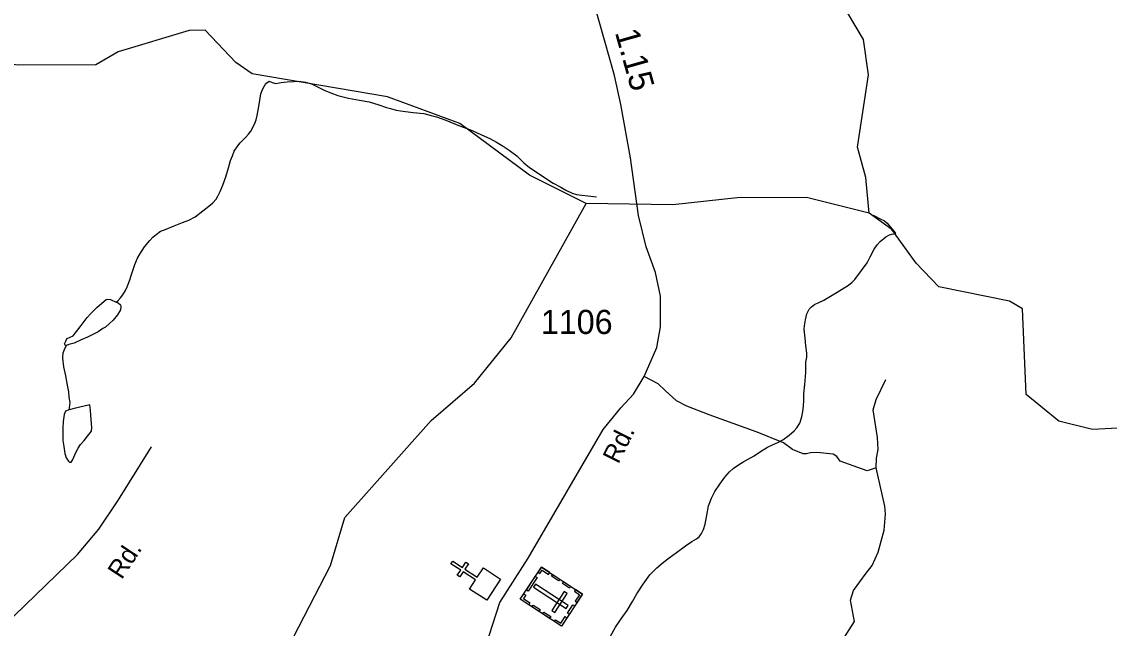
# Model space of a CAD drawing. Extents: x 2126262 to 2293712, y 749403 to 919119.
# Drawn here: x 2170842 to 2176471, y 821299 to 824437 of the extents above; entities that cross this region are included whole.
import ezdxf

# ---------------------------------------------------------------- set-up
doc = ezdxf.new("R2010")
doc.units = 0
for name, color, linetype in [('Exist Cultural Cemetery CELL', 7, 'Continuous'), ('Exist Cultural Church CELL', 7, 'Continuous'), ('Exist Hydrographic Creek Single Shore', 7, 'Continuous'), ('Exist Hydrographic Misc Water Feature', 7, 'Continuous'), ('Exist Road Non-System Type 51', 7, 'Continuous'), ('Exist Road Secondary Mileage Hundredths English Label', 7, 'Continuous'), ('Exist Road Secondary Type 41 Attributed', 7, 'Continuous'), ('Exist Road Secondary Type 51 Attributed', 7, 'Continuous'), ('Exist Road Secondary Type 51 Label', 7, 'Continuous'), ('Exist Road Secondary Type 51 Number Label', 7, 'Continuous')]:
    doc.layers.add(name, color=color, linetype=linetype)

msp = doc.modelspace()

# ---------------------------------------------------------------- linework, layer by layer
at = {"layer": 'Exist Cultural Cemetery CELL'}
for points in [[(2173744.5, 821475.9), (2173635.5, 821309.4), (2173422.4, 821448.8), (2173531.5, 821615.4)], [(2173513.4, 821587.7), (2173523, 821581.4), (2173535.1, 821599.8), (2173568.9, 821577.7), (2173575, 821587), (2173531.5, 821615.4)], [(2173509.6, 821561), (2173463.1, 821490), (2173453.6, 821496.3), (2173500.1, 821567.3)], [(2173660.3, 821400.8), (2173670.5, 821416.4), (2173500.9, 821527.5), (2173490.6, 821511.8)], [(2173590, 821577.1), (2173626.3, 821553.4), (2173620, 821543.9), (2173583.8, 821567.6)], [(2173646.2, 821540.3), (2173682.5, 821516.6), (2173676.2, 821507), (2173640, 821530.8)], [(2173440.6, 821476.6), (2173450.2, 821470.3), (2173438.1, 821451.9), (2173472, 821429.7), (2173465.9, 821420.4), (2173422.4, 821448.8)], [(2173665.2, 821479.1), (2173649.6, 821489.3), (2173585.1, 821390.8), (2173600.7, 821380.6)], [(2173708.3, 821499.7), (2173702.1, 821490.2), (2173729, 821472.5), (2173706.8, 821438.6), (2173716.1, 821432.5), (2173744.5, 821475.9)], [(2173489.1, 821418.8), (2173525.4, 821395), (2173519.1, 821385.5), (2173482.9, 821409.2)], [(2173703.9, 821414), (2173675.6, 821370.6), (2173666, 821376.9), (2173694.4, 821420.2)], [(2173544.3, 821382.6), (2173580.5, 821358.9), (2173574.3, 821349.4), (2173538, 821373.1)], [(2173599.2, 821333.1), (2173605.4, 821342.6), (2173632.3, 821324.9), (2173654.5, 821358.9), (2173663.8, 821352.8), (2173635.4, 821309.3)]]:
    msp.add_lwpolyline(points, close=True, dxfattribs=at)
at = {"layer": 'Exist Cultural Church CELL'}
msp.add_lwpolyline([(2173159.8, 821501.8), (2173190.9, 821549.5), (2173127.2, 821591.2), (2173109.7, 821564.4), (2173096.3, 821573.1), (2173113.8, 821599.9), (2173063.5, 821632.9), (2173072.3, 821646.3), (2173122.6, 821613.3), (2173140.1, 821640.1), (2173153.5, 821631.4), (2173136, 821604.6), (2173199.7, 821562.9), (2173231.3, 821611.1), (2173320.4, 821552.7), (2173248.9, 821443.5)], close=True, dxfattribs=at)
at = {"layer": 'Exist Hydrographic Creek Single Shore'}
for points in [[(2173762.6, 823496.2), (2173469.5, 823643.3), (2173109.5, 823909.9), (2172734.4, 824048.9), (2172033.6, 824168.3), (2171950.5, 824225.8), (2171790.4, 824393.2), (2171707.5, 824391.6), (2171341.5, 824281), (2171225.5, 824214.5), (2170825.4, 824213), (2170525.4, 824245.3), (2170208.4, 824215.8)], [(2175228.5, 823446.3), (2174903.5, 823528.4), (2174544.4, 823526), (2174212.4, 823490.2), (2173762.6, 823496.2)], [(2177417.4, 822325.1), (2177267.5, 822374.1), (2176384.6, 822326.8), (2176209.5, 822369.7), (2176041.5, 822507.7), (2176022.4, 822950.9), (2175955.4, 822991.7), (2175589.6, 823064.8), (2175471.5, 823188.7), (2175345.6, 823361.9), (2175228.5, 823446.3)]]:
    msp.add_lwpolyline(points, dxfattribs=at)
at = {"layer": 'Exist Hydrographic Misc Water Feature'}
for points in [[(2175228.5, 823446.3), (2175210.4, 823630.4), (2175168.4, 823788.7), (2175224.4, 824161.5), (2175198.5, 824345.8), (2174912.5, 824827.4), (2174836.4, 824992.9), (2174852.4, 825094.3), (2174942.4, 825384.5), (2174933.4, 825594.6), (2174730.4, 826051.4), (2174419.5, 826572.9), (2174268.4, 826746.7), (2173992.4, 826863.9), (2173909.4, 826855.8), (2173834.5, 826880.3), (2173767.5, 826953.8), (2173666.4, 827142.9), (2173465.4, 827242.2), (2173040.4, 827415), (2172881.5, 827533.1), (2172805.4, 827656.1)], [(2171330.5, 822985.8), (2171338.3, 822993.8), (2171352.3, 823007.9), (2171364.4, 823023.9), (2171378.1, 823046), (2171388.2, 823066), (2171399.9, 823096.1), (2171411.5, 823134.2), (2171427.3, 823180.3), (2171441.1, 823214.3), (2171453.2, 823234.4), (2171476.8, 823272.5), (2171504.6, 823304.7), (2171520.6, 823322.8), (2171538.3, 823336.9), (2171560.4, 823353), (2171580.3, 823361.1), (2171630.1, 823381.4), (2171674, 823397.6), (2171706, 823409.8), (2171739.8, 823428), (2171779.6, 823458.2), (2171809.6, 823482.3), (2171831.3, 823500.4), (2171847.3, 823518.5), (2171857.3, 823534.6), (2171869, 823558.7), (2171882.8, 823590.8), (2171898.5, 823634.8), (2171912.3, 823680.9), (2171922.1, 823718.9), (2171932.2, 823742.9), (2171941.8, 823767), (2171959.9, 823795.1), (2171971.5, 823811.2), (2171999.6, 823837.3), (2172015.4, 823855.4), (2172027.3, 823871.4), (2172047, 823907.6), (2172054.8, 823929.6), (2172060.7, 823951.6), (2172068.5, 823997.7), (2172076.3, 824041.7), (2172080, 824063.7), (2172088, 824085.8), (2172097.9, 824105.8), (2172105.9, 824117.8), (2172121.8, 824130)], [(2172121.8, 824130), (2172137.8, 824122), (2172157.7, 824118.1), (2172183.8, 824122.3), (2172215.8, 824126.4), (2172247.7, 824128.6), (2172273.8, 824128.8), (2172309.9, 824125), (2172341.9, 824115.2), (2172375.9, 824099.4), (2172410.1, 824081.6), (2172442.1, 824069.8), (2172478, 824055.9), (2172532.2, 824042.2), (2172590, 824030.6), (2172640.4, 824022.9), (2172690.2, 824007.2), (2172730.2, 823993.4), (2172750.3, 823987.5), (2172780.3, 823979.7), (2172802.4, 823975.8), (2172868.6, 823968.2), (2172922.6, 823962.5), (2172960.5, 823952.7), (2172988.6, 823944.9), (2173036.6, 823927.2), (2173098.9, 823901.5), (2173172.7, 823873.9), (2173221.1, 823852.3), (2173265, 823832.5), (2173299.3, 823814.7), (2173333.3, 823792.9), (2173365.3, 823773.1), (2173403.6, 823743.3), (2173439.9, 823707.5), (2173469.9, 823683.7), (2173504.1, 823659.9), (2173558.2, 823624.2), (2173592.3, 823602.4), (2173632.3, 823580.6), (2173658.5, 823564.8), (2173690.5, 823550.9), (2173712.6, 823543.1), (2173740.5, 823539.3), (2173772.5, 823535.5), (2173816.6, 823531.7)], [(2170601.5, 819703.5), (2170733.5, 819854.9), (2170873.4, 820104.6), (2170881.4, 820212.8), (2171014.5, 820347.8), (2171404.5, 820507.1), (2171902.5, 820785.4), (2172167.5, 821094.9), (2172439.6, 821624.1), (2172513.4, 821871.9), (2172960.4, 822374.5), (2173184.5, 822566.6), (2173374.4, 822802.2), (2173762.6, 823496.2)], [(2175248.9, 823435.9), (2175252.8, 823433.9), (2175284.8, 823418), (2175306.9, 823406.1), (2175321.1, 823394.3), (2175339.1, 823374.3), (2175363.3, 823344.5), (2175365.4, 823340.5)], [(2173887.5, 821254.8), (2173915.2, 821304.8), (2173945.2, 821347), (2173974.9, 821391.2), (2174002.4, 821437.4), (2174026.4, 821477.5), (2174057.7, 821527.6), (2174093.6, 821575.8), (2174129.3, 821612), (2174163.3, 821640.2), (2174193.1, 821662.4), (2174230.8, 821690.6), (2174276.7, 821724.8), (2174310.6, 821747), (2174334.6, 821761.1), (2174348.5, 821771.2), (2174360.4, 821789.2), (2174370.2, 821809.3), (2174380.1, 821837.4), (2174387.9, 821883.4), (2174395.7, 821931.4), (2174411.3, 821971.5), (2174429.1, 822005.6), (2174454.9, 822043.8), (2174480.6, 822079.9), (2174504.6, 822108), (2174524.2, 822126.1), (2174552.3, 822144.2), (2174580, 822162.4), (2174632.1, 822190.7), (2174665.9, 822212.9), (2174701.8, 822235.1), (2174731.5, 822249.3), (2174755.5, 822259.4), (2174781.6, 822273.5), (2174813.4, 822297.7), (2174839.4, 822319.8), (2174853.1, 822335.9), (2174869.1, 822360), (2174878.8, 822392), (2174886.6, 822430.1), (2174890.3, 822474.1), (2174890, 822512.1), (2174895.8, 822560.1), (2174899.5, 822622.1), (2174901.1, 822676.1), (2174905, 822702.1), (2174904.8, 822722.1), (2174900.5, 822760.1), (2174896.6, 822800), (2174892.3, 822846), (2174894.1, 822864), (2174897.8, 822894), (2174905.8, 822926), (2174917.5, 822950.1), (2174929.6, 822962.1), (2174945.6, 822974.3), (2174967.4, 822984.4), (2174993.4, 822996.5), (2175019.2, 823012.6), (2175053.1, 823032.8), (2175085.1, 823051), (2175120.7, 823073.2), (2175140.8, 823089.3), (2175154.6, 823103.4), (2175188.4, 823149.6), (2175218.1, 823189.7), (2175234.1, 823219.8), (2175253.8, 823259.9), (2175269.6, 823282), (2175285.6, 823300.1), (2175315.3, 823324.3), (2175333.4, 823334.4), (2175345.3, 823338.4), (2175365.4, 823340.5)], [(2171073.8, 822762.4), (2171069.7, 822762.4), (2171065.8, 822764.4), (2171063.8, 822770.3), (2171069.5, 822784.4), (2171073.6, 822792.3), (2171077.5, 822798.3), (2171091.7, 822804.5), (2171107.7, 822812.5), (2171113.6, 822818.6), (2171149.3, 822864.8), (2171181.1, 822906.9), (2171198.9, 822927.1), (2171230.5, 822959.3), (2171256.5, 822981.4), (2171278.3, 822999.5), (2171286.3, 823001.5), (2171300.4, 822999.6), (2171330.5, 822985.8)], [(2171330.5, 822985.8), (2171340.6, 822981.8), (2171352.5, 822971.9), (2171354.5, 822961.9), (2171352.5, 822945.9), (2171336.9, 822919.8), (2171315.2, 822893.7), (2171295.1, 822875.6), (2171275.4, 822857.5), (2171261.2, 822849.4), (2171237.3, 822833.3), (2171203.6, 822815.1), (2171181.5, 822805), (2171149.5, 822790.8), (2171113.8, 822774.6), (2171085.9, 822766.4), (2171073.8, 822762.4)], [(2171087.6, 822428.5), (2171089.6, 822438.5), (2171091.7, 822466.6), (2171087.4, 822494.6), (2171085.1, 822522.5), (2171079.2, 822556.5), (2171070.5, 822604.4), (2171060.3, 822652.3), (2171054.1, 822696.3), (2171056, 822724.3), (2171065.8, 822750.4), (2171073.8, 822762.4)], [(2171087.6, 822428.5), (2171067.9, 822422.4), (2171061.7, 822404.4), (2171056, 822368.4), (2171054.3, 822334.4), (2171054.3, 822296.4), (2171054.5, 822270.4), (2171058.9, 822238.4), (2171065, 822202.5), (2171071.2, 822180.5), (2171083.1, 822162.6), (2171089.4, 822158.6), (2171097.4, 822158.7), (2171105, 822168.7), (2171122.8, 822210.8), (2171132.9, 822230.9), (2171146.6, 822248.9), (2171164.7, 822271.1), (2171182.3, 822293.1), (2171196.2, 822309.2), (2171202.4, 822319.2), (2171204, 822337.2), (2171201.8, 822377.2), (2171197.7, 822427.2), (2171193.6, 822455.2), (2171113.6, 822436.7), (2171087.6, 822428.5)]]:
    msp.add_lwpolyline(points, dxfattribs=at)
at = {"layer": 'Exist Road Non-System Type 51'}
for points in [[(2175263.7, 822128.1), (2175218.3, 822113.9), (2175193.2, 822122.3), (2175078.8, 822162.8), (2175060.7, 822187.9), (2175042.5, 822199.1), (2174957.4, 822208.9), (2174925.3, 822206.1), (2174904.4, 822200.5), (2174886.3, 822201.9), (2174831.9, 822224.2), (2174784.4, 822257.8), (2174648.7, 822313), (2174400.4, 822403.8), (2174284.6, 822448.4), (2174230.2, 822475), (2174171.6, 822529.4), (2174136.7, 822564.3), (2174063.4, 822601.5)], [(2175263.7, 822128.1), (2175266.5, 822178.4), (2175274.9, 822224.4), (2175270.7, 822285.9), (2175249.7, 822428.8), (2175265.1, 822481.9), (2175313.9, 822585.2)], [(2174910.2, 820876.2), (2174974.2, 820946.8), (2175032.8, 821032), (2175056.6, 821110.2), (2175085.2, 821228.2), (2175152.1, 821332.9), (2175131.2, 821444.6), (2175147.9, 821493.5), (2175212.1, 821584.2), (2175243.5, 821624), (2175274.2, 821692.4), (2175306.3, 821806.9), (2175313.2, 821888.6), (2175309, 821930.5), (2175285.3, 822036.6), (2175263.7, 822128.1)]]:
    msp.add_lwpolyline(points, dxfattribs=at)
at = {"layer": 'Exist Road Secondary Type 41 Attributed'}
msp.add_lwpolyline([(2169765.4, 819270.9), (2169823.8, 819514.2), (2169874, 819857.8), (2169912.8, 820062.7), (2169943.5, 820143.7), (2170027.2, 820311.3), (2170205.8, 820576.6), (2170459.2, 820969), (2170563.2, 821113.5), (2170635.1, 821193.3), (2170751.5, 821313.2), (2171129.6, 821680.4), (2171241.2, 821812.1), (2171343, 821962.9), (2171513, 822237.3)], dxfattribs=at)
at = {"layer": 'Exist Road Secondary Type 51 Attributed'}
msp.add_lwpolyline([(2173212.6, 820053.2), (2173229.2, 820311.8), (2173227.1, 820578.7), (2173218.8, 820938.7), (2173223, 821108.3), (2173243.6, 821207.6), (2173316.9, 821431.8), (2173463, 821660.7), (2173850.7, 822327.1), (2173942.7, 822438.8), (2174007.6, 822510.7), (2174063.4, 822601.5), (2174129.7, 822751.6), (2174147.8, 822857.7), (2174147.8, 823017.5), (2174122.7, 823138.9), (2174073.9, 823273), (2174035, 823434.2), (2173993.1, 823733), (2173942.9, 824008.1), (2173909.4, 824158.9), (2173806.2, 824524.7)], dxfattribs=at)

# ---------------------------------------------------------------- texts
at = {"layer": 'Exist Road Secondary Mileage Hundredths English Label'}
msp.add_text('1.15', height=125, rotation=285.7591, dxfattribs=at).set_placement((2173911.3, 824382.2))
at = {"layer": 'Exist Road Secondary Type 51 Label'}
for rotation, p in [(63.5283, (2173929.7, 822144.8)), (56.6791, (2171359.2, 821546.7))]:
    msp.add_text('Rd.', height=95, rotation=rotation, dxfattribs=at).set_placement(p)
at = {"layer": 'Exist Road Secondary Type 51 Number Label'}
msp.add_text('1106', height=125, dxfattribs=at).set_placement((2173528.4, 822821.3))

doc.saveas('drawing.dxf')
